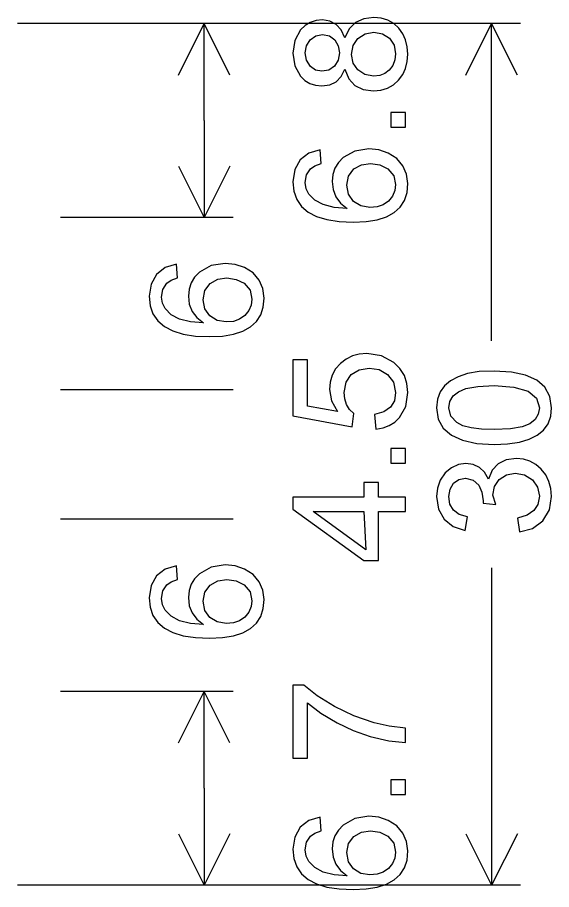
# Model space of a CAD drawing. Extents: x 1001568 to 1002149, y 1840825 to 1841423.
# Drawn here: x 1002014.077 to 1002015.626, y 1841263.638 to 1841266.168 of the extents above; entities that cross this region are included whole.
import ezdxf

# ---------------------------------------------------------------- set-up
doc = ezdxf.new("R2010")
doc.units = 0
doc.layers.add('SIGNS', color=7, linetype='Continuous')

msp = doc.modelspace()

# ---------------------------------------------------------------- linework, layer by layer
at = {"layer": 'SIGNS'}
for p, q in [((1002015.5351, 1841266.1504), (1002014.0768, 1841266.1504)), ((1002014.7018, 1841266.1504), (1002014.2018, 1841266.1504)), ((1002014.5439, 1841266.0013), (1002014.6184, 1841266.1504)), ((1002014.6184, 1841265.8691), (1002014.6184, 1841266.1504)), ((1002014.6929, 1841266.0013), (1002014.6184, 1841266.1504)), ((1002015.3773, 1841266.0013), (1002015.4518, 1841266.1504)), ((1002015.4518, 1841265.2298), (1002015.4518, 1841266.1504)), ((1002015.5263, 1841266.0013), (1002015.4518, 1841266.1504)), ((1002014.6184, 1841265.8691), (1002014.6184, 1841265.5879)), ((1002014.5439, 1841265.7369), (1002014.6184, 1841265.5879)), ((1002014.6929, 1841265.7369), (1002014.6184, 1841265.5879)), ((1002014.7018, 1841265.5879), (1002014.2018, 1841265.5879)), ((1002014.7018, 1841265.0879), (1002014.2018, 1841265.0879)), ((1002014.7018, 1841264.7129), (1002014.2018, 1841264.7129)), ((1002015.4518, 1841264.5709), (1002015.4518, 1841263.6504)), ((1002014.7018, 1841264.2129), (1002014.2018, 1841264.2129)), ((1002014.7018, 1841264.2129), (1002014.2018, 1841264.2129)), ((1002014.5439, 1841264.0638), (1002014.6184, 1841264.2129)), ((1002014.6184, 1841263.9316), (1002014.6184, 1841264.2129)), ((1002014.6929, 1841264.0638), (1002014.6184, 1841264.2129)), ((1002014.6184, 1841263.9316), (1002014.6184, 1841263.6504)), ((1002014.5439, 1841263.7994), (1002014.6184, 1841263.6504)), ((1002014.6929, 1841263.7994), (1002014.6184, 1841263.6504)), ((1002015.3773, 1841263.7994), (1002015.4518, 1841263.6504)), ((1002015.5263, 1841263.7994), (1002015.4518, 1841263.6504)), ((1002015.5351, 1841263.6504), (1002014.0768, 1841263.6504)), ((1002014.7018, 1841263.6504), (1002014.2018, 1841263.6504))]:
    msp.add_line(p, q, dxfattribs=at)
for points in [[(1002015.0263, 1841266.0179), (1002015.0378, 1841265.9906), (1002015.0554, 1841265.9711), (1002015.0791, 1841265.9594), (1002015.1089, 1841265.9556), (1002015.1306, 1841265.9576), (1002015.15, 1841265.9635), (1002015.1673, 1841265.9732), (1002015.1821, 1841265.9867), (1002015.1939, 1841266.0024), (1002015.2022, 1841266.0203), (1002015.2072, 1841266.0401), (1002015.2088, 1841266.0621), (1002015.2073, 1841266.0834), (1002015.2023, 1841266.1031), (1002015.194, 1841266.1209), (1002015.1824, 1841266.137), (1002015.1677, 1841266.1507), (1002015.1506, 1841266.1607), (1002015.1314, 1841266.1664), (1002015.11, 1841266.1684), (1002015.0809, 1841266.1645), (1002015.0571, 1841266.1536), (1002015.039, 1841266.1353), (1002015.0263, 1841266.1097), (1002015.0154, 1841266.1322), (1002015.0007, 1841266.1484), (1002014.9826, 1841266.158), (1002014.9609, 1841266.1613), (1002014.9425, 1841266.1595), (1002014.9258, 1841266.154), (1002014.9111, 1841266.1449), (1002014.898, 1841266.1324), (1002014.8812, 1841266.1019), (1002014.8755, 1841266.065), (1002014.8811, 1841266.0282), (1002014.8976, 1841265.9983), (1002014.9103, 1841265.9858), (1002014.9249, 1841265.9769), (1002014.9414, 1841265.9716), (1002014.9598, 1841265.9698), (1002014.9822, 1841265.9729), (1002015.0007, 1841265.9818), (1002015.0155, 1841265.9968), (1002015.0263, 1841266.0179)], [(1002014.9593, 1841266.0124), (1002014.9415, 1841266.0159), (1002014.9263, 1841266.0265), (1002014.9148, 1841266.0442), (1002014.911, 1841266.0656), (1002014.9149, 1841266.0864), (1002014.926, 1841266.1036), (1002014.9422, 1841266.115), (1002014.9615, 1841266.1188), (1002014.9813, 1841266.1148), (1002014.9968, 1841266.1035), (1002015.007, 1841266.0865), (1002015.0103, 1841266.066), (1002015.0067, 1841266.0442), (1002014.9959, 1841266.027), (1002014.9796, 1841266.0159), (1002014.9593, 1841266.0124)], [(1002015.1089, 1841265.9982), (1002015.0839, 1841266.0028), (1002015.0635, 1841266.0161), (1002015.0501, 1841266.036), (1002015.0458, 1841266.061), (1002015.0505, 1841266.0866), (1002015.0641, 1841266.1075), (1002015.0848, 1841266.1212), (1002015.1102, 1841266.1259), (1002015.1355, 1841266.1213), (1002015.1557, 1841266.1079), (1002015.169, 1841266.0875), (1002015.1734, 1841266.0624), (1002015.1713, 1841266.0451), (1002015.165, 1841266.0293), (1002015.1551, 1841266.0155), (1002015.1425, 1841266.0059), (1002015.1271, 1841266), (1002015.1089, 1841265.9982)], [(1002014.9549, 1841265.7847), (1002014.9217, 1841265.7748), (1002014.8966, 1841265.7551), (1002014.8809, 1841265.727), (1002014.8755, 1841265.6918), (1002014.8783, 1841265.6642), (1002014.8865, 1841265.6404), (1002014.9002, 1841265.6201), (1002014.9193, 1841265.6037), (1002014.944, 1841265.5909), (1002014.9741, 1841265.5818), (1002015.0096, 1841265.5763), (1002015.0505, 1841265.5745), (1002015.0877, 1841265.5761), (1002015.1199, 1841265.5815), (1002015.1472, 1841265.5902), (1002015.1693, 1841265.6025), (1002015.1867, 1841265.6181), (1002015.199, 1841265.6374), (1002015.2064, 1841265.6602), (1002015.2088, 1841265.6864), (1002015.2053, 1841265.7139), (1002015.1947, 1841265.7383), (1002015.1766, 1841265.7592), (1002015.1521, 1841265.7749), (1002015.1251, 1841265.7843), (1002015.096, 1841265.7872), (1002015.0553, 1841265.7807), (1002015.0213, 1841265.7616), (1002015.0073, 1841265.7471), (1002014.9971, 1841265.7308), (1002014.9911, 1841265.7126), (1002014.989, 1841265.6924), (1002014.9918, 1841265.6687), (1002015.0001, 1841265.6478), (1002015.0139, 1841265.6297), (1002015.033, 1841265.6145), (1002014.9948, 1841265.6173), (1002014.9633, 1841265.6253), (1002014.9389, 1841265.638), (1002014.9213, 1841265.6557), (1002014.9135, 1841265.6715), (1002014.911, 1841265.6894), (1002014.9151, 1841265.7115), (1002014.9266, 1841265.7296), (1002014.9393, 1841265.7383), (1002014.9579, 1841265.7448), (1002014.9549, 1841265.7847)], [(1002015.0988, 1841265.617), (1002015.0729, 1841265.6215), (1002015.0515, 1841265.6345), (1002015.0364, 1841265.6553), (1002015.0316, 1841265.6816), (1002015.0369, 1841265.7083), (1002015.0524, 1841265.7287), (1002015.0742, 1841265.7408), (1002015.1009, 1841265.7447), (1002015.1279, 1841265.7407), (1002015.1505, 1841265.7294), (1002015.1679, 1841265.7093), (1002015.1734, 1841265.6832), (1002015.171, 1841265.666), (1002015.1641, 1841265.6501), (1002015.1525, 1841265.6354), (1002015.1376, 1841265.6251), (1002015.1199, 1841265.6189), (1002015.0988, 1841265.617)], [(1002014.5382, 1841265.4524), (1002014.5051, 1841265.4425), (1002014.4799, 1841265.4228), (1002014.4642, 1841265.3947), (1002014.4589, 1841265.3595), (1002014.4616, 1841265.3319), (1002014.4698, 1841265.3081), (1002014.4836, 1841265.2878), (1002014.5027, 1841265.2714), (1002014.5274, 1841265.2586), (1002014.5574, 1841265.2495), (1002014.593, 1841265.244), (1002014.6338, 1841265.2422), (1002014.6711, 1841265.2438), (1002014.7032, 1841265.2492), (1002014.7305, 1841265.2579), (1002014.7527, 1841265.2702), (1002014.77, 1841265.2858), (1002014.7823, 1841265.3051), (1002014.7897, 1841265.3279), (1002014.7922, 1841265.3541), (1002014.7886, 1841265.3816), (1002014.778, 1841265.406), (1002014.7599, 1841265.4269), (1002014.7354, 1841265.4427), (1002014.7084, 1841265.452), (1002014.6794, 1841265.4549), (1002014.6386, 1841265.4484), (1002014.6046, 1841265.4293), (1002014.5906, 1841265.4148), (1002014.5804, 1841265.3985), (1002014.5744, 1841265.3803), (1002014.5724, 1841265.3601), (1002014.5751, 1841265.3364), (1002014.5834, 1841265.3155), (1002014.5972, 1841265.2974), (1002014.6163, 1841265.2822), (1002014.5781, 1841265.2851), (1002014.5466, 1841265.293), (1002014.5223, 1841265.3057), (1002014.5047, 1841265.3234), (1002014.4969, 1841265.3393), (1002014.4943, 1841265.3571), (1002014.4984, 1841265.3793), (1002014.5099, 1841265.3973), (1002014.5226, 1841265.406), (1002014.5412, 1841265.4125), (1002014.5382, 1841265.4524)], [(1002014.6821, 1841265.2847), (1002014.6562, 1841265.2892), (1002014.6349, 1841265.3022), (1002014.6198, 1841265.323), (1002014.6149, 1841265.3493), (1002014.6202, 1841265.376), (1002014.6357, 1841265.3964), (1002014.6576, 1841265.4085), (1002014.6843, 1841265.4124), (1002014.7112, 1841265.4084), (1002014.7338, 1841265.3971), (1002014.7512, 1841265.3771), (1002014.7567, 1841265.3509), (1002014.7543, 1841265.3337), (1002014.7475, 1841265.3179), (1002014.7358, 1841265.3031), (1002014.721, 1841265.2928), (1002014.7032, 1841265.2866), (1002014.6821, 1841265.2847)], [(1002015.459, 1841264.9297), (1002015.4982, 1841264.9314), (1002015.5321, 1841264.9364), (1002015.5608, 1841264.9447), (1002015.5842, 1841264.9564), (1002015.6025, 1841264.9713), (1002015.6153, 1841264.9896), (1002015.6231, 1841265.0112), (1002015.6255, 1841265.0361), (1002015.6206, 1841265.0688), (1002015.6064, 1841265.0953), (1002015.5828, 1841265.1159), (1002015.5503, 1841265.1306), (1002015.5091, 1841265.1395), (1002015.459, 1841265.1425), (1002015.4153, 1841265.1406), (1002015.382, 1841265.1352), (1002015.3549, 1841265.1259), (1002015.3327, 1841265.114), (1002015.3154, 1841265.0994), (1002015.3028, 1841265.0822), (1002015.2947, 1841265.0604), (1002015.2922, 1841265.0361), (1002015.2972, 1841265.0032), (1002015.3114, 1841264.977), (1002015.3352, 1841264.9562), (1002015.3677, 1841264.9415), (1002015.409, 1841264.9326), (1002015.459, 1841264.9297)], [(1002015.4589, 1841264.9723), (1002015.4224, 1841264.9735), (1002015.3921, 1841264.9773), (1002015.3683, 1841264.9836), (1002015.3506, 1841264.9926), (1002015.3333, 1841265.0113), (1002015.3277, 1841265.0357), (1002015.3309, 1841265.0544), (1002015.3402, 1841265.07), (1002015.3556, 1841265.0823), (1002015.3771, 1841265.0914), (1002015.4118, 1841265.0977), (1002015.4589, 1841265.1), (1002015.5165, 1841265.0959), (1002015.5575, 1841265.084), (1002015.5821, 1841265.064), (1002015.5901, 1841265.0361), (1002015.587, 1841265.0173), (1002015.5777, 1841265.0019), (1002015.5623, 1841264.9896), (1002015.5407, 1841264.9808), (1002015.5062, 1841264.9744), (1002015.4589, 1841264.9723)], [(1002015.2018, 1841264.7344), (1002015.2018, 1841264.7769), (1002015.1238, 1841264.7769), (1002015.1238, 1841264.8189), (1002015.0812, 1841264.8189), (1002015.0812, 1841264.7769), (1002014.8755, 1841264.7769), (1002014.8755, 1841264.7419), (1002015.0812, 1841264.5925), (1002015.1238, 1841264.5925), (1002015.1238, 1841264.7344), (1002015.2018, 1841264.7344)], [(1002015.0812, 1841264.7344), (1002015.0871, 1841264.6232), (1002014.9341, 1841264.7344), (1002015.0812, 1841264.7344)], [(1002014.5382, 1841264.5774), (1002014.5051, 1841264.5675), (1002014.4799, 1841264.5478), (1002014.4642, 1841264.5197), (1002014.4589, 1841264.4845), (1002014.4616, 1841264.4569), (1002014.4698, 1841264.4331), (1002014.4836, 1841264.4128), (1002014.5027, 1841264.3964), (1002014.5274, 1841264.3836), (1002014.5574, 1841264.3745), (1002014.593, 1841264.369), (1002014.6338, 1841264.3672), (1002014.6711, 1841264.3688), (1002014.7032, 1841264.3742), (1002014.7305, 1841264.3829), (1002014.7527, 1841264.3952), (1002014.77, 1841264.4108), (1002014.7823, 1841264.4301), (1002014.7897, 1841264.4529), (1002014.7922, 1841264.4791), (1002014.7886, 1841264.5066), (1002014.778, 1841264.531), (1002014.7599, 1841264.5519), (1002014.7354, 1841264.5677), (1002014.7084, 1841264.577), (1002014.6794, 1841264.5799), (1002014.6386, 1841264.5734), (1002014.6046, 1841264.5543), (1002014.5906, 1841264.5398), (1002014.5804, 1841264.5235), (1002014.5744, 1841264.5053), (1002014.5724, 1841264.4851), (1002014.5751, 1841264.4614), (1002014.5834, 1841264.4405), (1002014.5972, 1841264.4224), (1002014.6163, 1841264.4072), (1002014.5781, 1841264.4101), (1002014.5466, 1841264.418), (1002014.5223, 1841264.4307), (1002014.5047, 1841264.4484), (1002014.4969, 1841264.4643), (1002014.4943, 1841264.4821), (1002014.4984, 1841264.5043), (1002014.5099, 1841264.5223), (1002014.5226, 1841264.531), (1002014.5412, 1841264.5375), (1002014.5382, 1841264.5774)], [(1002014.6821, 1841264.4097), (1002014.6562, 1841264.4142), (1002014.6349, 1841264.4272), (1002014.6198, 1841264.448), (1002014.6149, 1841264.4743), (1002014.6202, 1841264.501), (1002014.6357, 1841264.5214), (1002014.6576, 1841264.5335), (1002014.6843, 1841264.5374), (1002014.7112, 1841264.5334), (1002014.7338, 1841264.5221), (1002014.7512, 1841264.5021), (1002014.7567, 1841264.4759), (1002014.7543, 1841264.4587), (1002014.7475, 1841264.4429), (1002014.7358, 1841264.4281), (1002014.721, 1841264.4178), (1002014.7032, 1841264.4116), (1002014.6821, 1841264.4097)], [(1002014.9549, 1841263.8481), (1002014.9217, 1841263.8382), (1002014.8966, 1841263.8185), (1002014.8809, 1841263.7903), (1002014.8755, 1841263.7552), (1002014.8783, 1841263.7276), (1002014.8865, 1841263.7038), (1002014.9002, 1841263.6835), (1002014.9193, 1841263.6671), (1002014.944, 1841263.6542), (1002014.9741, 1841263.6452), (1002015.0096, 1841263.6396), (1002015.0505, 1841263.6378), (1002015.0877, 1841263.6395), (1002015.1199, 1841263.6448), (1002015.1472, 1841263.6536), (1002015.1693, 1841263.6659), (1002015.1867, 1841263.6815), (1002015.199, 1841263.7008), (1002015.2064, 1841263.7235), (1002015.2088, 1841263.7498), (1002015.2053, 1841263.7772), (1002015.1947, 1841263.8017), (1002015.1766, 1841263.8226), (1002015.1521, 1841263.8383), (1002015.1251, 1841263.8476), (1002015.096, 1841263.8506), (1002015.0553, 1841263.8441), (1002015.0213, 1841263.825), (1002015.0073, 1841263.8105), (1002014.9971, 1841263.7942), (1002014.9911, 1841263.7759), (1002014.989, 1841263.7558), (1002014.9918, 1841263.732), (1002015.0001, 1841263.7112), (1002015.0139, 1841263.6931), (1002015.033, 1841263.6779), (1002014.9948, 1841263.6807), (1002014.9633, 1841263.6887), (1002014.9389, 1841263.7014), (1002014.9213, 1841263.7191), (1002014.9135, 1841263.7349), (1002014.911, 1841263.7528), (1002014.9151, 1841263.7749), (1002014.9266, 1841263.793), (1002014.9393, 1841263.8017), (1002014.9579, 1841263.8082), (1002014.9549, 1841263.8481)], [(1002015.0988, 1841263.6804), (1002015.0729, 1841263.6848), (1002015.0515, 1841263.6979), (1002015.0364, 1841263.7186), (1002015.0316, 1841263.745), (1002015.0369, 1841263.7717), (1002015.0524, 1841263.7921), (1002015.0742, 1841263.8042), (1002015.1009, 1841263.8081), (1002015.1279, 1841263.8041), (1002015.1505, 1841263.7928), (1002015.1679, 1841263.7727), (1002015.1734, 1841263.7466), (1002015.171, 1841263.7294), (1002015.1641, 1841263.7135), (1002015.1525, 1841263.6988), (1002015.1376, 1841263.6885), (1002015.1199, 1841263.6823), (1002015.0988, 1841263.6804)]]:
    msp.add_lwpolyline(points, dxfattribs=at)
for points in [[(1002015.2018, 1841265.8499), (1002015.2018, 1841265.8925), (1002015.1592, 1841265.8925), (1002015.1592, 1841265.8499)], [(1002015.1161, 1841264.9737), (1002015.1369, 1841264.9774), (1002015.1551, 1841264.9842), (1002015.1711, 1841264.9942), (1002015.1846, 1841265.0074), (1002015.2029, 1841265.0399), (1002015.2088, 1841265.0802), (1002015.2063, 1841265.1062), (1002015.1987, 1841265.1295), (1002015.186, 1841265.1498), (1002015.1683, 1841265.1673), (1002015.1322, 1841265.1869), (1002015.0901, 1841265.1936), (1002015.0681, 1841265.1917), (1002015.0479, 1841265.1863), (1002015.0297, 1841265.1772), (1002015.0133, 1841265.1645), (1002014.9995, 1841265.1485), (1002014.9897, 1841265.1305), (1002014.9839, 1841265.1105), (1002014.9819, 1841265.0885), (1002014.9878, 1841265.0558), (1002015.005, 1841265.0247), (1002014.9181, 1841265.0406), (1002014.9181, 1841265.1753), (1002014.8755, 1841265.1753), (1002014.8755, 1841265.0126), (1002015.0471, 1841264.9809), (1002015.0521, 1841265.0192), (1002015.04, 1841265.031), (1002015.0313, 1841265.0452), (1002015.0263, 1841265.0614), (1002015.0245, 1841265.08), (1002015.0296, 1841265.1097), (1002015.0444, 1841265.1322), (1002015.0672, 1841265.1462), (1002015.0962, 1841265.151), (1002015.1255, 1841265.1465), (1002015.1497, 1841265.1328), (1002015.1675, 1841265.11), (1002015.1734, 1841265.0806), (1002015.1697, 1841265.0561), (1002015.1582, 1841265.0373), (1002015.1392, 1841265.0241), (1002015.1124, 1841265.0166)], [(1002015.2018, 1841264.8751), (1002015.2018, 1841264.9176), (1002015.1592, 1841264.9176), (1002015.1592, 1841264.8751)], [(1002015.5321, 1841264.6755), (1002015.5706, 1841264.6859), (1002015.6003, 1841264.7082), (1002015.6192, 1841264.7399), (1002015.6255, 1841264.7788), (1002015.6236, 1841264.8015), (1002015.618, 1841264.8222), (1002015.6088, 1841264.8408), (1002015.5958, 1841264.8574), (1002015.5803, 1841264.8708), (1002015.563, 1841264.8806), (1002015.5441, 1841264.8863), (1002015.5234, 1841264.8883), (1002015.4937, 1841264.8845), (1002015.4703, 1841264.8734), (1002015.4535, 1841264.8547), (1002015.443, 1841264.8287), (1002015.4313, 1841264.8485), (1002015.4162, 1841264.8627), (1002015.3982, 1841264.8712), (1002015.377, 1841264.8741), (1002015.3554, 1841264.871), (1002015.335, 1841264.862), (1002015.3167, 1841264.8466), (1002015.3028, 1841264.8258), (1002015.2947, 1841264.8028), (1002015.2922, 1841264.7781), (1002015.2979, 1841264.7418), (1002015.3145, 1841264.7125), (1002015.3406, 1841264.6913), (1002015.3749, 1841264.6795), (1002015.3819, 1841264.7195), (1002015.358, 1841264.7266), (1002015.3411, 1841264.7388), (1002015.331, 1841264.756), (1002015.3277, 1841264.7783), (1002015.3311, 1841264.7993), (1002015.341, 1841264.8166), (1002015.3563, 1841264.8279), (1002015.3757, 1841264.8316), (1002015.398, 1841264.8262), (1002015.4145, 1841264.8111), (1002015.4238, 1841264.7907), (1002015.4269, 1841264.7656), (1002015.4269, 1841264.7592), (1002015.4635, 1841264.7548), (1002015.4553, 1841264.7827), (1002015.46, 1841264.8076), (1002015.4737, 1841264.8279), (1002015.4946, 1841264.8413), (1002015.5203, 1841264.8458), (1002015.5475, 1841264.8408), (1002015.57, 1841264.8265), (1002015.5852, 1841264.805), (1002015.5901, 1841264.7789), (1002015.5861, 1841264.7556), (1002015.5741, 1841264.7374), (1002015.5544, 1841264.7239), (1002015.5267, 1841264.7154)], [(1002014.9181, 1841264.019), (1002014.9181, 1841264.1793), (1002014.9568, 1841264.1495), (1002015.0036, 1841264.1214), (1002015.0499, 1841264.0997), (1002015.0998, 1841264.0824), (1002015.1533, 1841264.0696), (1002015.2018, 1841264.0648), (1002015.2018, 1841264.1061), (1002015.1545, 1841264.1116), (1002015.1109, 1841264.1216), (1002015.0519, 1841264.1422), (1002014.9964, 1841264.1688), (1002014.9463, 1841264.1998), (1002014.9071, 1841264.2309), (1002014.8755, 1841264.2309), (1002014.8755, 1841264.019)], [(1002015.2018, 1841263.9133), (1002015.2018, 1841263.9559), (1002015.1592, 1841263.9559), (1002015.1592, 1841263.9133)]]:
    msp.add_lwpolyline(points, close=True, dxfattribs=at)

doc.saveas('drawing.dxf')
